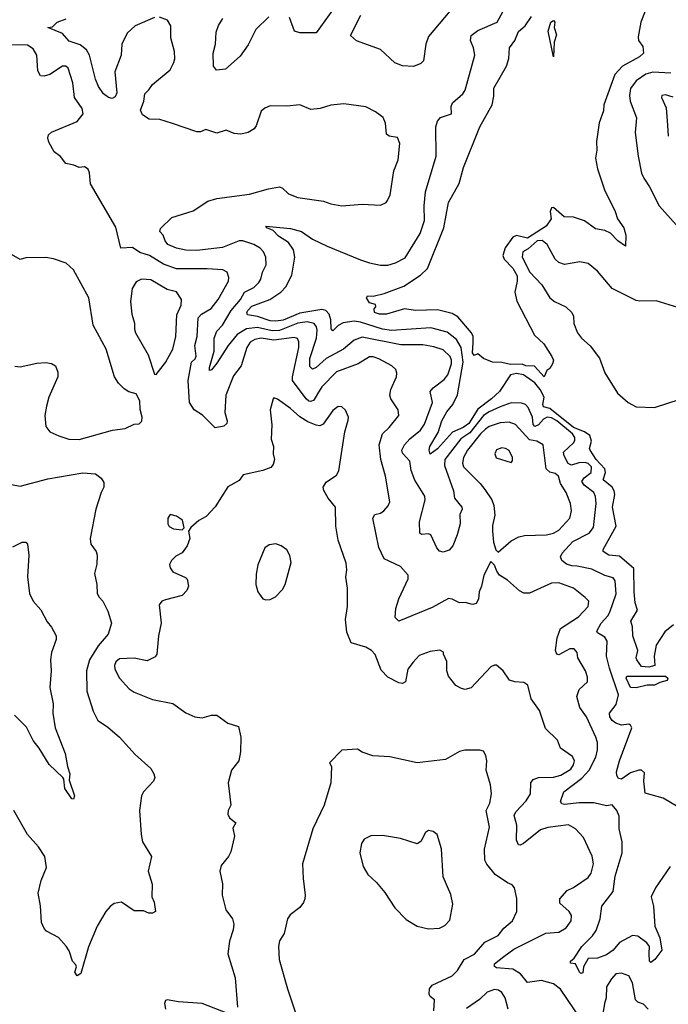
# Model space of a CAD drawing. Extents: x 1493970 to 1595317, y 729910 to 844791.
# Tile 317 of 338: x 1555022 to 1558550, y 829441 to 834798. Entities that reach past the tile are written whole.
import ezdxf

# ---------------------------------------------------------------- set-up
doc = ezdxf.new("R2010")
doc.units = 0

msp = doc.modelspace()

# ---------------------------------------------------------------- linework, layer by layer
at = {"layer": '0CON10XD'}
for points in [[(1556776.2, 834925), (1556635, 834727.3), (1556545, 834726.2), (1556516, 834735), (1556489.9, 834809.9)], [(1558578.8, 831505), (1558531.9, 831468.1), (1558484.3, 831395), (1558473.8, 831335), (1558476.7, 831285), (1558444.5, 831275.5), (1558405, 831278.2), (1558379.2, 831315), (1558375.9, 831325.9), (1558384.4, 831365), (1558357.5, 831445), (1558354.7, 831494.7), (1558346.7, 831525), (1558381.9, 831585), (1558370.2, 831625), (1558364.8, 831685), (1558362.2, 831812.2), (1558285, 831879.5), (1558226.2, 831885), (1558195.8, 831905), (1558195.7, 831915), (1558267.4, 832042.6), (1558247.5, 832145), (1558259, 832215), (1558256.7, 832235), (1558244.8, 832255), (1558196, 832295), (1558208.2, 832335), (1558204.5, 832355), (1558158, 832405), (1558125.2, 832455), (1558120.8, 832465), (1558132.4, 832505), (1558124.2, 832535), (1558095, 832554.9), (1558035, 832579.7), (1557905, 832682.9), (1557871.6, 832691.6), (1557868.3, 832705), (1557874.9, 832745), (1557852.5, 832785), (1557825, 832821.6), (1557762.7, 832865), (1557725, 832872.7), (1557691.1, 832865), (1557631.6, 832775), (1557589, 832735), (1557515, 832679.7), (1557465, 832600.2), (1557435, 832579.5), (1557375.8, 832554.2), (1557295, 832463.2), (1557255, 832433.3), (1557249.1, 832455), (1557252.9, 832475), (1557298.8, 832551.2), (1557319, 832615), (1557344.7, 832665), (1557378.2, 832705), (1557402.7, 832757.3), (1557433.8, 832935), (1557424.3, 833014.3), (1557398.3, 833058.3), (1557347.1, 833097.1), (1557257.8, 833122.2), (1557045, 833106.5), (1556995, 833114.9), (1556875, 833153.1), (1556842.3, 833157.8), (1556782.3, 833147.8), (1556755, 833133.8), (1556725, 833105.8), (1556716.6, 833116.6), (1556714.2, 833165), (1556704.7, 833195), (1556687.1, 833215), (1556665, 833222), (1556545, 833201.4), (1556455, 833163.1), (1556415, 833158.1), (1556385, 833159.1), (1556315, 833182.8), (1556261.3, 833191.3), (1556257.5, 833205), (1556262.1, 833215), (1556285, 833239.3), (1556382.7, 833275), (1556442.5, 833315), (1556470, 833345), (1556502.4, 833407.6), (1556518.4, 833505), (1556510.8, 833545), (1556484.8, 833584.8), (1556429.7, 833619.7), (1556401.7, 833651.7), (1556366, 833665), (1556361.2, 833675), (1556495, 833661.8), (1556555, 833644.7), (1556615, 833603.1), (1556695, 833565.5), (1556875, 833490.9), (1556925, 833475.9), (1556985, 833462.5), (1557025, 833462.6), (1557065.7, 833474.3), (1557118.1, 833501.9), (1557200, 833635), (1557223.9, 833705), (1557221.8, 833785), (1557229.4, 833860.6), (1557287.7, 834055), (1557285.5, 834215), (1557294.5, 834245), (1557311.9, 834265), (1557371.2, 834285), (1557368.6, 834325), (1557375.6, 834345), (1557432.7, 834395), (1557444.6, 834415), (1557498.1, 834605), (1557490.6, 834645), (1557473.8, 834685), (1557477.8, 834712.2), (1557515, 834738.6), (1557618.6, 834785), (1557652.5, 834845)], [(1557361.4, 834845), (1557245, 834706.2), (1557230.5, 834665), (1557218.1, 834575), (1557205, 834560), (1557165, 834543.8), (1557105, 834547.5), (1557063.2, 834563.2), (1556985, 834636), (1556855, 834683.3), (1556821.7, 834711.7), (1556877.6, 834822.4)], [(1558424.1, 834845), (1558400.2, 834785), (1558386.6, 834705), (1558389.1, 834685), (1558412.2, 834652.2), (1558415.6, 834615), (1558394.3, 834595), (1558301.8, 834545), (1558259.9, 834500.1), (1558200, 834335), (1558197.6, 834302.4), (1558175, 834236.7), (1558159.1, 834135), (1558161.7, 834088.3), (1558154.6, 834045), (1558165, 833986.7), (1558203, 833873), (1558261.4, 833755), (1558273.1, 833715), (1558308.6, 833665), (1558318.6, 833625), (1558316.7, 833565), (1558275, 833595.6), (1558235, 833635.8), (1558205, 833651.2), (1558155, 833660), (1558095, 833703.3), (1558035, 833723.5), (1557984.5, 833724.5), (1557925, 833776.9), (1557914.4, 833775), (1557907.7, 833755), (1557913.5, 833715), (1557885.4, 833674.6), (1557785, 833609), (1557725, 833624), (1557705, 833615.2), (1557663.3, 833556.7), (1557650.5, 833515), (1557657.4, 833495), (1557705, 833445.3), (1557727.7, 833405), (1557728.8, 833375), (1557714.7, 833314.7), (1557727.1, 833267.1), (1557821.7, 833081.7), (1557873.9, 833033.9), (1557917.5, 832965), (1557926.7, 832945), (1557920, 832925), (1557905, 832900), (1557890, 832890), (1557875, 832854), (1557822.2, 832912.2), (1557775, 832914.8), (1557755, 832923.4), (1557691.6, 832921.6), (1557645, 832933.5), (1557594.7, 832934.7), (1557544.2, 832954.2), (1557515, 832980), (1557495, 832971.2), (1557484.7, 832984.7), (1557489.3, 833039.3), (1557489.5, 833075), (1557480.3, 833095), (1557405, 833180.8), (1557375, 833200), (1557295, 833219.1), (1557175, 833216.1), (1557115, 833225.6), (1557017.5, 833195), (1556980, 833195), (1556952.5, 833205), (1556950, 833225), (1556960, 833235), (1556958.3, 833248.3), (1556925, 833256.7), (1556908.8, 833285), (1556914.2, 833295.8), (1556945, 833293.3), (1557005, 833308.8), (1557112.4, 833347.6), (1557201.4, 833408.6), (1557240.4, 833445), (1557328.7, 833665), (1557355, 833803.3), (1557412.6, 833907.4), (1557436.9, 833993.1), (1557524.5, 834215), (1557592.7, 834335), (1557601.5, 834381.5), (1557601.1, 834425), (1557669.7, 834545), (1557682.6, 834587.4), (1557686.2, 834645), (1557715.1, 834685), (1557735.8, 834734.2), (1557772.4, 834765), (1557806, 834815)], [(1555755, 834809.3), (1555650, 834765), (1555606.2, 834725), (1555577.8, 834665), (1555574.6, 834605), (1555538.9, 834515), (1555550.5, 834399.5), (1555541.7, 834378.3), (1555525, 834368.8), (1555505, 834374.3), (1555477.1, 834395), (1555451.2, 834435), (1555434.6, 834475), (1555401.8, 834605), (1555385, 834633.5), (1555351.4, 834661.4), (1555291, 834681), (1555255, 834722.2), (1555174.2, 834755), (1555200.7, 834759.3), (1555225, 834784.4), (1555275, 834803.5)], [(1557100.8, 832455), (1557115.4, 832485), (1557145, 832518.2), (1557202.7, 832565), (1557223.4, 832596.6), (1557267.2, 832715), (1557254.5, 832775), (1557270.5, 832795), (1557330.5, 832839.5), (1557351.1, 832865), (1557370.9, 832925), (1557371.7, 832945), (1557364.1, 832965), (1557325, 833002.2), (1557275, 833018.8), (1557215, 833028.2), (1557095, 833029.3), (1556885, 833071.1), (1556841.8, 833055), (1556782.9, 833005), (1556689.6, 832955), (1556635, 832905.3), (1556615, 832897.1), (1556601, 832911), (1556599.7, 832955), (1556635.9, 833065), (1556640.9, 833109.1), (1556637.1, 833127.1), (1556624.5, 833144.5), (1556585, 833154.8), (1556535, 833146.2), (1556435, 833107), (1556395, 833105.6), (1556315, 833122.4), (1556255, 833116.2), (1556205.2, 833085), (1556156.6, 833025), (1556095, 832930), (1556065, 832892.5), (1556055, 832890), (1556053.8, 832905), (1556080.6, 832995), (1556080, 833065), (1556095, 833103.1), (1556125, 833136.4), (1556173, 833215), (1556222.4, 833275), (1556244.5, 833315.5), (1556295, 833341.3), (1556322.2, 833367.8), (1556334.1, 833385.9), (1556342.7, 833425), (1556362.2, 833465), (1556361.5, 833505), (1556347.8, 833535), (1556329.4, 833555), (1556295, 833575.4), (1556235, 833594.1), (1556215, 833594.2), (1556125, 833558.2), (1555985, 833541.8), (1555925, 833544.1), (1555875.4, 833555.4), (1555828, 833575), (1555812.5, 833595), (1555802, 833625), (1555784.2, 833645), (1555788.7, 833661.3), (1555848.8, 833721.2), (1555965, 833757.1), (1556045, 833809.7), (1556095, 833824.7), (1556271.5, 833848.5), (1556375, 833878.1), (1556435, 833888.1), (1556451.3, 833881.3), (1556485, 833850.8), (1556535, 833830.8), (1556675, 833810.8), (1556715, 833795.8), (1556775, 833785.7), (1556885, 833794), (1556985, 833788.8), (1557015, 833803.3), (1557023.3, 833815), (1557037.5, 833845), (1557058.1, 833975), (1557080.6, 834035), (1557090.6, 834125), (1557076.7, 834156.7), (1557032.5, 834165), (1557018, 834175), (1557012.5, 834235), (1556998.8, 834265), (1556957, 834297), (1556905, 834324.3), (1556785, 834339.4), (1556715, 834332.9), (1556656, 834314), (1556605, 834308.9), (1556545, 834335.6), (1556475, 834328.1), (1556385, 834328.8), (1556355, 834317.1), (1556335, 834300.6), (1556308.8, 834221.2), (1556296.7, 834203.3), (1556265, 834184.6), (1556225, 834175.3), (1556189.1, 834179.1), (1556145, 834196.2), (1556095, 834180), (1556035, 834200), (1556005, 834188.6), (1555985, 834188.1), (1555853.5, 834233.5), (1555785, 834255.4), (1555726.1, 834256.1), (1555690.5, 834280.5), (1555678.8, 834305), (1555697.5, 834355), (1555702, 834395), (1555725, 834416.2), (1555743.9, 834446.1), (1555840, 834525), (1555860, 834565), (1555865.8, 834585), (1555864.3, 834625), (1555845, 834700), (1555844.3, 834765), (1555826.2, 834795), (1555782, 834812)], [(1556377.3, 834812.7), (1556306.7, 834745), (1556265, 834662), (1556220.7, 834599.3), (1556140.8, 834529.2), (1556092.9, 834522.9), (1556075.4, 834545), (1556074.7, 834615), (1556086.8, 834665), (1556090.1, 834729.9), (1556103.3, 834766.7), (1556126.7, 834805)], [(1557925, 834596.2), (1557896.6, 834735), (1557911.5, 834785), (1557925, 834793.1), (1557932.2, 834785), (1557930, 834755), (1557942.1, 834715), (1557929.1, 834675), (1557925, 834596.2)], [(1555317.3, 834007.3), (1555273.3, 834015), (1555243.9, 834053.9), (1555208.9, 834078.9), (1555180.7, 834130.7), (1555174.4, 834155), (1555178.3, 834171.7), (1555195, 834186.7), (1555335.4, 834244.6), (1555367.5, 834285), (1555361.8, 834315), (1555320.4, 834375), (1555310.4, 834455), (1555285, 834533.8), (1555273.3, 834545), (1555255, 834545.5), (1555185, 834499.6), (1555155, 834490), (1555135, 834493.1), (1555120.4, 834520.4), (1555114.7, 834604.7), (1555095, 834640), (1555065, 834658.5), (1554975, 834661.4)], [(1558565, 834506.9), (1558467, 834513), (1558427.8, 834502.2), (1558374.8, 834465.2), (1558345, 834424), (1558338.8, 834385), (1558342.2, 834355), (1558376.6, 834263.4), (1558370, 834185), (1558385.6, 834055), (1558405, 833962.5), (1558416.5, 833936.5), (1558448.3, 833888.3), (1558500.6, 833785), (1558671.9, 833595)], [(1558577.2, 834377.2), (1558535, 834389.2), (1558515, 834386.2), (1558514, 834375), (1558538.5, 834318.5), (1558546.4, 834223.6), (1558550.4, 834165)], [(1558559.7, 830190.3), (1558480.5, 830075), (1558456.9, 830025), (1558470.7, 829975), (1558477.6, 829865), (1558505, 829801.9), (1558515.4, 829735), (1558476.4, 829685), (1558455, 829667.5), (1558447.5, 829675), (1558446.3, 829716.3), (1558447.7, 829755), (1558433.2, 829775), (1558385, 829812.1), (1558355, 829814.7), (1558285, 829777.2), (1558250.8, 829735), (1558215, 829710.6), (1558165, 829691.6), (1558115, 829690), (1558088.8, 829645), (1558085, 829612), (1558075, 829608.9), (1558067.1, 829615), (1558045, 829660), (1558018.8, 829665), (1558018, 829675), (1558038.5, 829691.5), (1558080.6, 829755), (1558137.7, 829812.3), (1558157.3, 829842.7), (1558179.6, 829905), (1558189.5, 829975), (1558251, 830055), (1558261.9, 830138.1), (1558298.8, 830265), (1558298.9, 830325), (1558282.7, 830395), (1558283.6, 830463.6), (1558270, 830495), (1558245, 830525.7), (1558215, 830521.2), (1558146, 830536), (1558065, 830537.3), (1557985, 830528.4), (1557972, 830532), (1557964.6, 830545), (1557982.7, 830597.3), (1558079.6, 830670.4), (1558119.7, 830715), (1558156.7, 830785), (1558165.4, 830825), (1558165.5, 830864.5), (1558156.2, 830895), (1558105.2, 831005.2), (1558069.3, 831055), (1558052.5, 831115), (1558065, 831152.9), (1558111.4, 831195), (1558110.9, 831220.9), (1558100.6, 831255), (1558057.8, 831325), (1558053.8, 831355), (1558038.6, 831375), (1558015, 831374.1), (1557955, 831341.4), (1557944.6, 831345), (1557935.9, 831365), (1557945.2, 831435), (1557964.6, 831485), (1558061.7, 831548.3), (1558114.4, 831605), (1558118.6, 831635), (1558098, 831655), (1558035, 831705.5), (1557955, 831733.1), (1557915, 831731.4), (1557795, 831677.3), (1557765, 831677.5), (1557740.9, 831690.9), (1557675, 831749.2), (1557632.5, 831775), (1557616.7, 831796.7), (1557605, 831830), (1557585, 831850), (1557546, 831775), (1557534.4, 831715), (1557521.9, 831685), (1557517.9, 831645), (1557505, 831621.9), (1557485, 831615.6), (1557445, 831627.5), (1557415, 831625.4), (1557375, 831645.3), (1557355, 831648.2), (1557265, 831599.6), (1557085, 831525.7), (1557064.5, 831545), (1557068.6, 831595), (1557085, 831646.2), (1557134.4, 831755), (1557135.7, 831775), (1557092.6, 831822.6), (1557004.2, 831865), (1556975.3, 831925.3), (1556943.6, 832086.4), (1556953.3, 832105), (1556985, 832113.3), (1557002.5, 832125), (1557026.6, 832153.4), (1557035.5, 832174.5), (1557012.7, 832315), (1556987.3, 832405), (1556976.9, 832485), (1556995, 832544.5), (1557031.7, 832578.3), (1557084, 832645), (1557081.2, 832675), (1557041.4, 832735), (1557035.6, 832755.6), (1557040.6, 832785), (1557072.5, 832855), (1557074.2, 832875), (1557067.5, 832895), (1557046, 832915), (1556975, 832953.1), (1556945, 832963.8), (1556925, 832962.7), (1556863.6, 832926.4), (1556745, 832882.7), (1556665, 832800), (1556642.6, 832762.6), (1556621.6, 832728.4), (1556605, 832720), (1556595, 832722.4), (1556579.7, 832735), (1556505.8, 832835), (1556505.2, 832855), (1556540.2, 833015), (1556540.8, 833045), (1556533.9, 833063.9), (1556515, 833068.4), (1556405, 833054.3), (1556335, 833064.5), (1556301.6, 833058.4), (1556275.8, 833044.2), (1556257.4, 833015), (1556227.5, 832915), (1556185, 832859.5), (1556142.9, 832755), (1556138.5, 832661.5), (1556150.3, 832615), (1556148.3, 832601.7), (1556133.1, 832586.9), (1556085, 832576.4), (1556016.5, 832646.5), (1555970.5, 832675), (1555945.3, 832715), (1555937.9, 832835), (1555956.2, 832933.8), (1555976.4, 832953.6), (1555982, 832968), (1555974.8, 833025), (1555987.3, 833075), (1555993.4, 833175), (1556011.8, 833195), (1556063.5, 833226.5), (1556101.9, 833275), (1556157.3, 833375), (1556160, 833395), (1556150, 833425), (1556126.4, 833436.4), (1556042, 833442), (1555875, 833443), (1555805, 833467.2), (1555727.3, 833515), (1555675, 833530.9), (1555635, 833558.5), (1555572, 833555), (1555545, 833670), (1555406.7, 833905), (1555401.2, 833965), (1555393.8, 833985), (1555375, 833997.5), (1555345, 833993.8), (1555317.3, 834007.3)], [(1558625, 833224.4), (1558485, 833267.9), (1558395, 833265.6), (1558375, 833270.5), (1558245.6, 833335), (1558165, 833428.8), (1558115, 833471.2), (1558069.3, 833480.7), (1557985, 833465.6), (1557955, 833476.7), (1557935, 833495.6), (1557891.4, 833575), (1557865, 833597.3), (1557837.1, 833595), (1557788.9, 833551.1), (1557759.4, 833535), (1557755.6, 833505), (1557797.8, 833425), (1557862.5, 833355), (1557905.8, 833285), (1557931.2, 833265), (1557993.8, 833235), (1558026, 833205), (1558033.8, 833185), (1558036, 833145), (1558057.1, 833095), (1558078.6, 833065), (1558125, 833024.3), (1558176.7, 832956.7), (1558205, 832876.2), (1558274.5, 832765), (1558331.4, 832715), (1558375, 832692.1), (1558475, 832687.3), (1558615, 832733.3)], [(1555345, 832514.4), (1555525.9, 832564.1), (1555596.1, 832573.9), (1555645, 832597.5), (1555671.7, 832598.3), (1555687, 832613), (1555687.5, 832635), (1555677, 832677), (1555676.2, 832725), (1555655, 832762.5), (1555615, 832773.8), (1555589.7, 832789.7), (1555559.7, 832819.7), (1555537.5, 832855), (1555492, 833005), (1555421.2, 833135), (1555397.5, 833285), (1555315, 833436.7), (1555275, 833473.3), (1555205, 833496.2), (1555165, 833503.3), (1555055, 833502.5), (1555025, 833492.5), (1554965, 833527.5)], [(1555765, 832867.5), (1555815, 832933.3), (1555855.6, 833005), (1555871.2, 833075), (1555877.3, 833192.7), (1555899.6, 833245), (1555902.5, 833275), (1555875, 833316.5), (1555825, 833330), (1555735, 833382.5), (1555685, 833386.5), (1555655, 833370.8), (1555634.4, 833335), (1555624.3, 833265), (1555631.9, 833195), (1555646.4, 833146.4), (1555645.6, 833115), (1555651.9, 833095), (1555720, 832975), (1555755, 832870), (1555765, 832867.5)], [(1554995, 832912), (1555025, 832910), (1555115, 832930), (1555165, 832933.3), (1555195, 832927.5), (1555217.5, 832915), (1555229.3, 832879.3), (1555230, 832855), (1555181.2, 832745), (1555168, 832695), (1555158, 832645), (1555163.3, 832585), (1555186.4, 832556.4), (1555234.1, 832534.1), (1555290, 832515), (1555345, 832514.4)], [(1558075, 829359.4), (1557963.1, 829523.1), (1557925, 829551.8), (1557859.7, 829569.7), (1557785, 829559.5), (1557746.8, 829606.8), (1557705, 829631.8), (1557615, 829638.8), (1557605, 829646.2), (1557605, 829660.8), (1557655, 829700), (1557710.1, 829739.9), (1557885, 829827.9), (1557955, 829832.3), (1557995, 829856.9), (1558021.5, 829895), (1558024.5, 829924.5), (1558011.4, 829945), (1557960.4, 829990.4), (1557960, 830015), (1558000.9, 830059.1), (1558035, 830075.5), (1558115, 830130.6), (1558130.9, 830155), (1558143.9, 830205), (1558136.4, 830246.4), (1558088.8, 830348.8), (1558046.2, 830396.2), (1558006.7, 830416.7), (1557895, 830402), (1557855, 830389.6), (1557762.5, 830315), (1557745, 830306.9), (1557735, 830309.2), (1557724, 830334), (1557727.1, 830415), (1557712.7, 830467.3), (1557721.4, 830488.6), (1557777.5, 830547.5), (1557801.3, 830585), (1557802.1, 830645), (1557815.9, 830664.1), (1557844.6, 830675.4), (1557925, 830677.2), (1557965, 830688.1), (1558019.3, 830720.7), (1558035, 830743.5), (1558040.5, 830765), (1558029.3, 830789.3), (1557963.5, 830833.5), (1557947.9, 830877.9), (1557881.7, 830941.7), (1557849.1, 831039.1), (1557805, 831103.3), (1557786.7, 831176.7), (1557765, 831191.3), (1557715, 831195.6), (1557686.7, 831205), (1557652.5, 831255), (1557616.1, 831286.1), (1557605, 831286.7), (1557585, 831276.2), (1557477.6, 831162.4), (1557445, 831154.4), (1557425, 831159.2), (1557395, 831176), (1557355, 831226.2), (1557345.7, 831255), (1557346.4, 831306.4), (1557326.7, 831345), (1557327, 831357), (1557308.3, 831368.3), (1557255, 831360), (1557195, 831338.8), (1557163, 831303), (1557134.2, 831265), (1557120.8, 831195), (1557105, 831185.7), (1557085, 831189.4), (1557025, 831220), (1556988.8, 831258.8), (1556955, 831343.3), (1556935, 831366), (1556905, 831384.3), (1556825, 831407.5), (1556801.5, 831465), (1556793.5, 831535), (1556805.6, 831605.6), (1556805.6, 831705), (1556796.5, 831765), (1556802.2, 831805), (1556798.5, 831841.5), (1556754.1, 831965.9), (1556741.7, 832041.7), (1556740, 832145), (1556700, 832195), (1556676.1, 832236.1), (1556672, 832255), (1556688.3, 832281.7), (1556745, 832320), (1556757.3, 832342.7), (1556790, 832555), (1556809.7, 832619.7), (1556810, 832635), (1556795, 832673.3), (1556775, 832691.2), (1556755, 832694), (1556725, 832670.8), (1556673.5, 832596.5), (1556655, 832588.8), (1556635, 832592.1), (1556589.8, 832609.8), (1556546.4, 832636.4), (1556495, 832683.3), (1556425, 832732.5), (1556405, 832740), (1556400, 832735), (1556383.8, 832675), (1556393.9, 832593.9), (1556390.6, 832515), (1556402.5, 832475), (1556400.8, 832435), (1556407.5, 832405), (1556401.7, 832378.3), (1556387.8, 832362.2), (1556345, 832344.3), (1556237.7, 832322.3), (1556215, 832290), (1556154.3, 832255.7), (1556085, 832147.5), (1556035.9, 832094.1), (1555997, 832073), (1555952.5, 832035), (1555940, 832015), (1555947.5, 831975), (1555933.3, 831935), (1555905, 831897.5), (1555871.7, 831878.3), (1555847.5, 831855), (1555837, 831833), (1555840, 831815), (1555855, 831793.3), (1555923.6, 831763.6), (1555933.6, 831753.6), (1555940, 831715), (1555931.7, 831691.7), (1555905.9, 831664.1), (1555815, 831642), (1555795, 831633.8), (1555781.2, 831615), (1555792, 831515), (1555776.9, 831445), (1555767.5, 831345), (1555758.3, 831331.7), (1555715, 831309.4), (1555645, 831324.4), (1555565, 831320.4), (1555545, 831304.2), (1555537.7, 831285), (1555538.9, 831265), (1555564.5, 831215), (1555618, 831158), (1555645, 831139.2), (1555745, 831099.5), (1555855, 831078), (1555925, 831026), (1555975, 831004), (1556015, 830998.8), (1556065, 831013.8), (1556095, 831013.3), (1556155, 830970), (1556211.7, 830951.7), (1556225.7, 830895), (1556224, 830815), (1556213.8, 830765), (1556174, 830715), (1556156.7, 830645), (1556170.8, 830525), (1556156.2, 830495), (1556153.8, 830475), (1556163.8, 830455), (1556197.5, 830427.5), (1556180.5, 830399.5), (1556190, 830355), (1556169.7, 830270.3), (1556157.5, 830245), (1556117.5, 830195), (1556110.8, 830165), (1556125.8, 830095.8), (1556124.2, 830035), (1556144.2, 829955), (1556180, 829905), (1556187.3, 829877.3), (1556183.1, 829845), (1556163.3, 829785), (1556154.4, 829715), (1556194.3, 829585), (1556206.7, 829425)], [(1558642.3, 830492.3), (1558521.7, 830561.7), (1558425, 830590), (1558418.1, 830655), (1558420.8, 830700.8), (1558405, 830714), (1558390, 830715), (1558345, 830700), (1558295, 830665.7), (1558279.2, 830669.2), (1558270, 830685), (1558268.6, 830705), (1558284.5, 830764.5), (1558351.4, 830945), (1558345, 830960), (1558335, 830964.2), (1558295, 830958.9), (1558265, 830970.9), (1558244.6, 830985), (1558231.5, 831005), (1558230, 831025), (1558267.6, 831072.4), (1558280, 831125), (1558229.7, 831269.7), (1558214, 831335), (1558217.1, 831417.1), (1558205, 831437.9), (1558165, 831462.5), (1558160.9, 831470.9), (1558184.8, 831515), (1558221.6, 831555), (1558232.3, 831575), (1558265.9, 831674.1), (1558261.4, 831745), (1558250.5, 831760.5), (1558205, 831773.2), (1558135, 831807.6), (1558054.8, 831824.8), (1558025, 831825.8), (1557996.9, 831835), (1557971.4, 831855), (1557964.3, 831875), (1557972.5, 831895), (1558030.3, 831959.7), (1558120, 832005), (1558142.8, 832035), (1558157.7, 832165), (1558154.3, 832204.3), (1558144.6, 832225), (1558093.3, 832265), (1558080.3, 832285), (1558092.2, 832305), (1558130.9, 832335), (1558132.7, 832365), (1558115, 832383.1), (1558098.2, 832388.2), (1558063.3, 832386.7), (1558024.5, 832374.5), (1558005, 832382.5), (1557983.9, 832425), (1557981.1, 832445), (1558033.8, 832495), (1558041.2, 832508.8), (1558041, 832525), (1558029.2, 832545), (1557944.8, 832615), (1557915, 832632.1), (1557891.9, 832635), (1557872.3, 832625), (1557845, 832593.2), (1557825, 832584.4), (1557814.4, 832595), (1557810.8, 832635), (1557788.4, 832688.4), (1557774.1, 832704.1), (1557751.8, 832711.8), (1557695, 832712.5), (1557635, 832691.7), (1557575, 832664.8), (1557545, 832644.1), (1557469.8, 832550.2), (1557422.3, 832517.7), (1557334, 832405), (1557332.2, 832372.2), (1557381.3, 832235), (1557386.7, 832195), (1557427.5, 832145), (1557428.5, 832135), (1557416.2, 832105), (1557418.2, 832055), (1557402.5, 831995), (1557378.9, 831935), (1557358.9, 831911.1), (1557325, 831901.5), (1557305, 831906.9), (1557290.9, 831925), (1557258.6, 831995), (1557245, 832000.9), (1557206.9, 831996.9), (1557198.6, 832005), (1557197.1, 832065), (1557228.4, 832185), (1557226.5, 832205), (1557172.2, 832292.2), (1557151.1, 832345), (1557143.8, 832395), (1557105, 832438.6), (1557100.8, 832455)], [(1557625, 831900), (1557695, 831963.3), (1557737.5, 831985), (1557767.8, 831992.2), (1557887.5, 831995), (1557925, 832003.8), (1557955, 832020), (1558014.4, 832085), (1558024.4, 832125), (1558018.2, 832165), (1557995.3, 832225), (1557963.3, 832275), (1557952.9, 832315), (1557935, 832329.5), (1557905, 832335.4), (1557886.2, 832355), (1557868.9, 832485), (1557835.8, 832505), (1557795, 832512.2), (1557719.5, 832595), (1557685, 832608.2), (1557635, 832603.8), (1557576.1, 832583.9), (1557555, 832570.9), (1557527.8, 832545), (1557458.1, 832455), (1557437.1, 832415), (1557430.3, 832385), (1557436.2, 832365), (1557527.5, 832275), (1557551.6, 832241.6), (1557590.6, 832185), (1557600.9, 832155), (1557607.2, 832102.8), (1557594.4, 832045), (1557594.2, 832014.2), (1557600, 831955), (1557613, 831913), (1557625, 831900)], [(1557695, 832388.8), (1557702.5, 832397.5), (1557703.3, 832415), (1557685, 832454.2), (1557665.4, 832465.4), (1557645, 832468.2), (1557615, 832458), (1557606.9, 832435), (1557614.7, 832414.7), (1557695, 832388.8)], [(1554978.1, 832268.1), (1555025, 832259.6), (1555175, 832299.5), (1555365, 832333.1), (1555435, 832327.5), (1555464.3, 832304.3), (1555480.5, 832280.5), (1555480, 832255), (1555464.6, 832225), (1555436.4, 832135), (1555406, 831975), (1555408.8, 831945), (1555438, 831905), (1555444.2, 831885), (1555441.4, 831835), (1555428, 831785), (1555442, 831725), (1555444, 831675), (1555455, 831656.7), (1555475, 831633.3), (1555500.6, 831580.6), (1555522, 831515), (1555502.9, 831455), (1555448.6, 831391.4), (1555401.8, 831315), (1555385.6, 831255), (1555387.5, 831145), (1555420.8, 831035), (1555446.7, 830985), (1555500.5, 830950.5), (1555564.2, 830894.2), (1555650.3, 830800.3), (1555735, 830723.8), (1555751.2, 830695), (1555756.2, 830675), (1555750, 830655), (1555695, 830596.7), (1555684.2, 830575.8), (1555674.2, 830495), (1555681.9, 830365), (1555690.6, 830325), (1555738.8, 830245), (1555720.8, 830165), (1555743.1, 830095), (1555741.4, 830025), (1555753.3, 829996.7), (1555760, 829945), (1555745, 829936), (1555725, 829936.7), (1555695, 829948.8), (1555645, 829948.8), (1555575, 829996.7), (1555535, 829990), (1555515, 829973.3), (1555491.2, 829945), (1555443.8, 829865), (1555396.1, 829753.9), (1555355, 829607.5), (1555335, 829596.2), (1555322.5, 829615), (1555331.2, 829645), (1555328, 829655), (1555310, 829675), (1555291.7, 829731.7), (1555275, 829757.5), (1555232.5, 829805), (1555168.3, 829838.3), (1555155, 829852.5), (1555140.8, 829885), (1555135.8, 829975.8), (1555122, 830045), (1555138.8, 830115), (1555168, 830185), (1555158, 830245), (1555125, 830296.7), (1555063.8, 830365), (1554990, 830495)], [(1555905, 832022.5), (1555917.5, 832032.5), (1555907.5, 832075), (1555875, 832097.5), (1555840, 832105), (1555827.5, 832085), (1555827.5, 832055), (1555835, 832040), (1555858.3, 832028.3), (1555905, 832022.5)], [(1554985, 831930), (1555035, 831956), (1555055, 831956), (1555064.2, 831944.2), (1555072.5, 831885), (1555064.2, 831765.8), (1555075.7, 831675), (1555095.7, 831635), (1555137.6, 831587.6), (1555171.7, 831521.7), (1555195, 831493.3), (1555221.2, 831445), (1555220.8, 831425), (1555195.8, 831354.2), (1555189.2, 831315), (1555192.9, 831255), (1555186, 831165), (1555204, 831075), (1555201.4, 831025), (1555215.4, 830945), (1555268.9, 830805), (1555282.9, 830735), (1555294.3, 830695), (1555290.7, 830660.7), (1555319.4, 830575), (1555315, 830556.7), (1555305, 830558), (1555268.1, 830615), (1555262, 830665), (1555255.8, 830675), (1555181.4, 830745), (1555127.8, 830835), (1555095, 830875.5), (1555058.7, 830948.7), (1554994.4, 831014.4)], [(1556361.3, 831641.3), (1556385, 831643.3), (1556412.8, 831657.2), (1556452.1, 831697.9), (1556465.6, 831725), (1556498.5, 831845), (1556491.8, 831881.8), (1556475, 831914.2), (1556445, 831935.6), (1556415, 831946.4), (1556378.5, 831941.5), (1556356, 831924), (1556318.3, 831831.7), (1556308.1, 831781.9), (1556306.6, 831725), (1556318.2, 831685), (1556345, 831646.9), (1556361.3, 831641.3)], [(1558375, 831162.5), (1558345, 831163.8), (1558320.6, 831215), (1558325, 831225.4), (1558535, 831226.2), (1558548, 831215), (1558545, 831202.5), (1558505, 831192.5), (1558475, 831177.5), (1558435, 831177.5), (1558375, 831162.5)], [(1557275.7, 829405.7), (1557279.2, 829465), (1557255, 829483.8), (1557250, 829495), (1557250.6, 829525), (1557265.4, 829544.6), (1557375, 829596.4), (1557403.2, 829625), (1557440.4, 829685), (1557495.9, 829714.1), (1557552.1, 829777.9), (1557625, 829814.6), (1557656.5, 829855), (1557702.2, 829895), (1557725.6, 829945), (1557725.7, 830015.7), (1557713.3, 830075), (1557700.5, 830090.5), (1557675, 830102), (1557607.6, 830147.6), (1557562.6, 830202.6), (1557551.8, 830225), (1557550, 830285), (1557577.5, 830405), (1557558.9, 830495), (1557578.9, 830535), (1557588.6, 830585), (1557583.1, 830635), (1557560, 830715), (1557563.3, 830765), (1557558, 830795), (1557545, 830818.8), (1557525, 830823.8), (1557443.6, 830823.6), (1557415, 830816), (1557337.6, 830772.4), (1557185, 830754.4), (1557035, 830788), (1556943.2, 830793.2), (1556885, 830813.3), (1556859.3, 830829.3), (1556775, 830823.3), (1556707.5, 830755), (1556717.5, 830735), (1556714, 830645), (1556678.8, 830525), (1556616.2, 830395), (1556561.2, 830205), (1556564, 830125), (1556575.8, 830035), (1556572.5, 830015), (1556565.7, 829995), (1556545, 829967.1), (1556492.8, 829927.2), (1556478, 829905), (1556460, 829825), (1556435, 829786.7), (1556430, 829755), (1556434.3, 829685), (1556478.1, 829525), (1556542.7, 829335)], [(1557245, 829850.8), (1557305, 829854.2), (1557335, 829869.2), (1557361.3, 829898.7), (1557378.5, 829985), (1557368, 830038), (1557325.6, 830135), (1557317.3, 830287.3), (1557293.3, 830365), (1557271.7, 830381.7), (1557245, 830386.7), (1557230, 830375), (1557203.9, 830326.1), (1557185, 830313.3), (1557093.6, 830343.6), (1556995, 830360), (1556932.9, 830357.1), (1556895, 830340), (1556881.5, 830315), (1556872.7, 830265), (1556889.8, 830189.8), (1556915, 830147.5), (1556963.2, 830103.2), (1557009.1, 830049.1), (1557063.3, 829965), (1557125, 829901.2), (1557185, 829865.7), (1557245, 829850.8)], [(1558440, 829415), (1558415, 829440.8), (1558385, 829452.2), (1558372.1, 829465), (1558355, 829557.1), (1558335.3, 829595.3), (1558295, 829610), (1558265, 829605.8), (1558240.5, 829579.5), (1558214.8, 829535.2), (1558213.1, 829475), (1558202.5, 829445), (1558187, 829345)], [(1557679.5, 829415), (1557662.5, 829475), (1557645.5, 829505), (1557627.1, 829517.1), (1557605, 829520.4), (1557565, 829506.8), (1557522.5, 829467.5), (1557452.2, 829417.8)], [(1556155, 829391.2), (1556015, 829445.8), (1555885, 829454), (1555825, 829465.8), (1555815, 829461.2), (1555809.2, 829445), (1555815.8, 829415)]]:
    msp.add_lwpolyline(points, dxfattribs=at)

doc.saveas('drawing.dxf')
